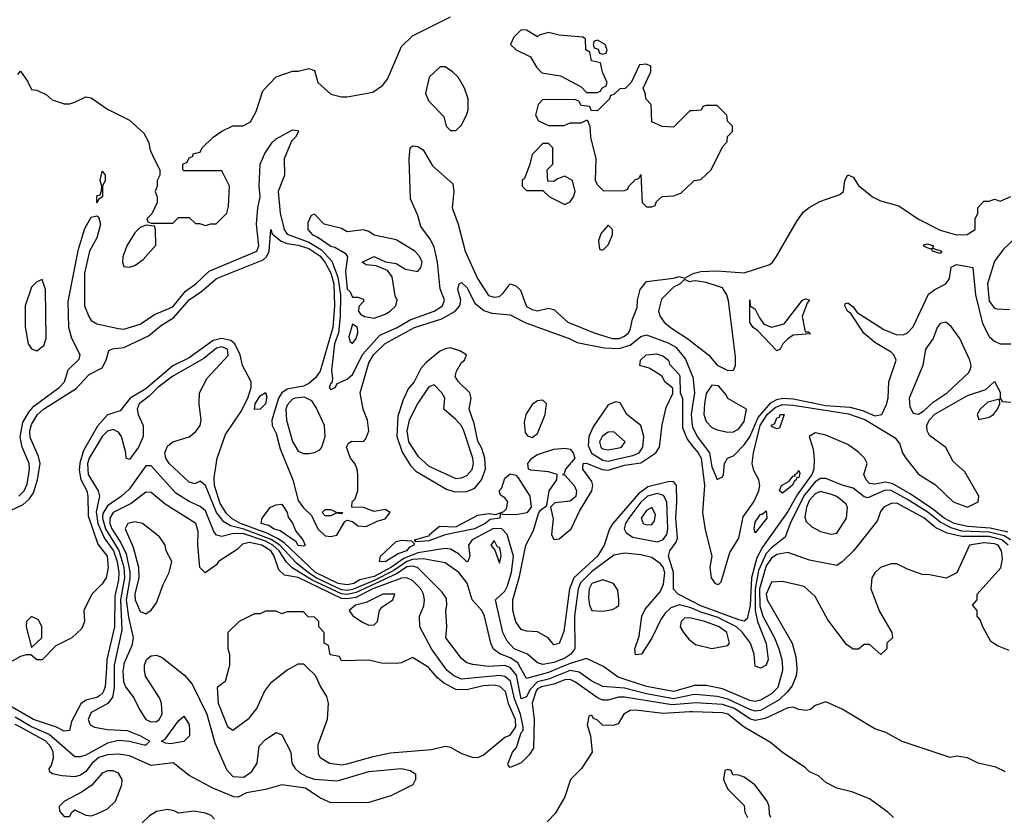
# Model space of a CAD drawing. Header units: inches. Extents: x 2380053 to 2584298, y 380219 to 546618.
# Tile 487 of 656: x 2487527 to 2491146, y 479451 to 482381. Entities that reach past the tile are written whole.
import ezdxf

# ---------------------------------------------------------------- set-up
doc = ezdxf.new("R2010")
doc.units = ezdxf.units.IN
doc.header["$MEASUREMENT"] = 0
for name, color, linetype in [('C4487', 7, 'Continuous'), ('C4488', 7, 'Continuous'), ('C4497', 7, 'Continuous'), ('C4498', 7, 'Continuous')]:
    doc.layers.add(name, color=color, linetype=linetype)

msp = doc.modelspace()

# ---------------------------------------------------------------- linework, layer by layer
at = {"layer": 'C4487', "color": 2}
for points, elevation in [([(2487845.4, 480000), (2487840.7, 479930), (2487832, 479908), (2487821.4, 479898.6), (2487810, 479891), (2487770, 479881), (2487752, 479868), (2487717.3, 479802.7), (2487710, 479769.2), (2487690, 479767.6), (2487662.3, 479782.3), (2487577, 479810), (2487490, 479859.8)], 26), ([(2487874, 480000), (2487873.6, 479926.4), (2487867.6, 479892.4), (2487851.2, 479868.8), (2487790, 479835.1), (2487778.7, 479810), (2487786, 479790), (2487801.5, 479781.5), (2487850, 479773.4), (2487922, 479770), (2487971, 479750), (2488004.7, 479730), (2487990, 479715.3), (2487984.7, 479715.3), (2487930, 479729.7), (2487890, 479732.7), (2487850, 479723.1), (2487770, 479679.2), (2487750, 479672.8), (2487730, 479673.3), (2487635.4, 479755.4), (2487570, 479783.6), (2487510, 479818.1)], 30), ([(2488097.7, 480000), (2488132.7, 479972.7), (2488160.2, 479940.2), (2488214.3, 479830), (2488244.5, 479724.5), (2488286.3, 479626.3), (2488310, 479600.5), (2488350, 479598), (2488380.5, 479619.5), (2488399.5, 479650), (2488407.5, 479712.5), (2488430, 479736), (2488470, 479762), (2488490, 479754), (2488522.8, 479690), (2488526.8, 479650), (2488538.8, 479630), (2488554.9, 479614.9), (2488580.5, 479600.5), (2488610.5, 479590.5), (2488694.8, 479585.2), (2488810, 479619.5), (2488930.4, 479630.4), (2488962, 479622), (2488982, 479610), (2488982, 479590), (2488972, 479570), (2488890.7, 479529.3), (2488810, 479505.2), (2488670, 479503.7), (2488630, 479522.7), (2488577.5, 479557.5), (2488490.6, 479569.4), (2488430, 479552.7), (2488359.8, 479540.2), (2488330, 479525.2), (2488314, 479526), (2488237.2, 479557.2), (2488150, 479604.5), (2488090.9, 479650.9), (2488010, 479640.9), (2487930, 479676.4), (2487890, 479682.7), (2487850, 479680.3), (2487817.6, 479670), (2487792.8, 479650), (2487770, 479618.7), (2487750, 479605.1), (2487730, 479599.7), (2487682.9, 479602.9), (2487646, 479610), (2487638, 479618), (2487635.3, 479630), (2487642, 479638), (2487651.3, 479668.7), (2487649.7, 479690), (2487641, 479710), (2487623.1, 479730), (2487530, 479782.3), (2487510, 479791.2)], 34), ([(2487907.8, 480000), (2487906.2, 479990), (2487908.1, 479950), (2487915.8, 479930), (2487946.7, 479890), (2487966.7, 479846.7), (2487990, 479810.5), (2488010, 479801.1), (2488030, 479803.1), (2488039.5, 479810), (2488051, 479830), (2488048.2, 479870), (2488040.5, 479890), (2487989.7, 479969.7), (2487985.1, 479990), (2487985.1, 480000)], 34), ([(2488295.3, 480000), (2488282, 479950), (2488252.7, 479927.3), (2488256.3, 479870), (2488290, 479784.7), (2488310, 479771.3), (2488370, 479814.8), (2488398, 479850), (2488427, 479913), (2488452.5, 479947.5), (2488510, 479992), (2488524.5, 480000)], 38), ([(2488584.5, 480000), (2488612.7, 479972.7), (2488632, 479930), (2488654.8, 479894.8), (2488661, 479870), (2488656.3, 479810), (2488622.8, 479717.2), (2488624.2, 479684.2), (2488630.6, 479670), (2488666, 479650), (2488710, 479644), (2488730, 479646.9), (2488825.5, 479674.5), (2488890, 479687.7), (2489040.4, 479699.6), (2489090, 479711.8), (2489110, 479708.8), (2489150, 479685.3), (2489190, 479672), (2489210, 479670.4), (2489230, 479678.4), (2489310, 479745.5), (2489330, 479752.4), (2489350, 479782.8), (2489348.7, 479810), (2489324.8, 479864.8), (2489312.8, 479912.8), (2489291.3, 479931.3), (2489270, 479936.5), (2489230, 479934.2), (2489170, 479919.2), (2489130, 479920.5), (2489084.9, 479944.9), (2489062.9, 479962.9), (2489030.7, 480000)], 38), ([(2490000, 479870.5), (2489923.3, 479863.3), (2489750, 479892.4), (2489727.8, 479892.2), (2489690, 479881), (2489670, 479881.5), (2489650, 479889.8), (2489570, 479947.4), (2489550, 479956.5), (2489530, 479956.2), (2489490, 479940.2), (2489444.9, 479930), (2489430, 479923.2), (2489424.6, 479915.4), (2489410.2, 479870), (2489417.4, 479810), (2489414.9, 479705.1), (2489399.8, 479680.2), (2489370, 479651.3), (2489330, 479633.2), (2489322, 479642), (2489321.6, 479650), (2489338.5, 479690), (2489352.5, 479707.5), (2489370, 479762.4), (2489376.9, 479770), (2489377.2, 479782.7), (2489366.9, 479830), (2489345.5, 479885.5), (2489331, 479951), (2489310, 479967.6), (2489290, 479971.6), (2489150, 479957.8), (2489122.4, 479970), (2489098.3, 479990), (2489091.1, 480000)], 34), ([(2490000, 479900.1), (2489930, 479886), (2489830, 479904.1), (2489750, 479924.7), (2489670, 479931.3), (2489630, 479951.2), (2489583.6, 479983.6), (2489550, 479989.8), (2489470, 479958.2), (2489430, 479948.2), (2489401.5, 479918.5), (2489390, 479893), (2489370, 479886.2), (2489352.7, 479972.7), (2489331, 480000)], 30), ([(2489511.2, 480000), (2489470, 479983), (2489390, 479960.5), (2489367.7, 480000)], 26), ([(2490000, 479932.7), (2489930, 479912.9), (2489830, 479930.8), (2489726, 479966), (2489678.4, 480000)], 26), ([(2490000, 479838.1), (2489990, 479838.4), (2489891.9, 479831.9), (2489790, 479844.2), (2489770, 479842.9), (2489746.8, 479830), (2489726, 479794), (2489708.4, 479788.4), (2489669, 479789), (2489650, 479808), (2489634.6, 479814.6), (2489630, 479826), (2489618, 479822), (2489612, 479790), (2489624.7, 479750), (2489631.3, 479690), (2489591.3, 479630), (2489551.3, 479590), (2489530, 479526), (2489495.3, 479464.7), (2489465.4, 479434.6)], 38), ([(2488243.2, 479443.2), (2488230, 479457.2), (2488210, 479466), (2488167.3, 479472.7), (2488110, 479466), (2488094.6, 479474.6), (2488070, 479479.3), (2488030, 479472), (2488004.4, 479455.6), (2487977.3, 479430)], 38)]:
    msp.add_lwpolyline(points, dxfattribs=dict(at, elevation=elevation))
for points, elevation in [([(2488080.9, 479720.9), (2488062.7, 479722.7), (2488048, 479730), (2488062, 479738), (2488110, 479804.7), (2488130, 479822), (2488150, 479792), (2488150.8, 479770), (2488150.8, 479750), (2488130, 479729.3)], 30), ([(2487870, 479620.9), (2487850, 479620.9), (2487830, 479612.7), (2487791.6, 479568.5), (2487756, 479544), (2487691.3, 479510), (2487672, 479490), (2487672.7, 479472.7), (2487690, 479454), (2487710, 479454), (2487718, 479470), (2487730, 479478), (2487770, 479458), (2487790, 479456), (2487810, 479462.8), (2487850, 479482), (2487879.5, 479510), (2487902, 479570), (2487903.7, 479590), (2487890, 479612.3)], 38)]:
    msp.add_lwpolyline(points, close=True, dxfattribs=dict(at, elevation=elevation))
at = {"layer": 'C4488', "color": 2}
for points, elevation in [([(2487520.4, 482179.6), (2487530, 482192), (2487555.5, 482155.5), (2487570, 482124.7), (2487590, 482122), (2487625.4, 482105.4), (2487646.4, 482086.4), (2487690, 482071.3), (2487710, 482071.3), (2487730, 482078), (2487770, 482098), (2487790, 482094), (2487850, 482052), (2487930, 482012), (2487983.6, 481963.6), (2488002, 481930), (2488005.4, 481905.4), (2488016.9, 481876.9), (2488042, 481830), (2488042, 481810), (2488032, 481790), (2488032, 481770), (2488024.7, 481750), (2488032, 481730), (2488032, 481710), (2488012.7, 481667.3), (2487994, 481650), (2487998, 481638), (2488010, 481634), (2488090, 481634), (2488110, 481654), (2488150, 481654), (2488172.7, 481632.7), (2488187.3, 481632.7), (2488210, 481624.7), (2488228.9, 481631.1), (2488248.4, 481631.6), (2488288, 481670), (2488294.6, 481694.6), (2488298, 481770), (2488270, 481826), (2488130, 481826), (2488126, 481830), (2488126, 481850), (2488142, 481858), (2488150, 481874), (2488162, 481878), (2488166, 481890), (2488190, 481894), (2488198, 481910), (2488238, 481950), (2488270, 481971.3), (2488310, 481991.3), (2488348.4, 481991.6), (2488374.6, 482005.4), (2488396.4, 482043.6), (2488420.2, 482119.8), (2488469.1, 482170.9), (2488530, 482191.3), (2488550, 482191.3), (2488590, 482202), (2488610, 482194), (2488622, 482150), (2488670, 482107.7), (2488710, 482097.3), (2488730, 482097.3), (2488824.7, 482115.3), (2488860.4, 482139.6), (2488878, 482162), (2488930, 482282), (2488970, 482322), (2489110, 482392)], 30), ([(2490000, 482046.6), (2489990, 482046), (2489930, 481986), (2489888.4, 481988.4), (2489850, 482006), (2489848, 482070), (2489828, 482090), (2489827.3, 482107.3), (2489818, 482130), (2489846, 482190), (2489846, 482210), (2489830, 482218), (2489804.7, 482215.3), (2489774, 482150), (2489751.6, 482128.4), (2489732.7, 482127.3), (2489710, 482106), (2489698, 482102), (2489694, 482090), (2489650, 482046), (2489627.3, 482047.3), (2489622, 482062), (2489590, 482066), (2489582, 482082), (2489570, 482086), (2489450, 482088), (2489432, 482070), (2489422, 482030), (2489434, 482010), (2489470, 481992), (2489527.3, 481992.7), (2489550, 482002), (2489590, 482002), (2489612.7, 482012.7), (2489622, 481990), (2489624.7, 481950), (2489644.7, 481870), (2489642, 481790), (2489650, 481774), (2489672.7, 481752.7), (2489750, 481754), (2489762, 481758), (2489766, 481770), (2489790, 481794), (2489802, 481798), (2489810, 481812), (2489814, 481710), (2489830, 481694), (2489850, 481694), (2489862, 481698), (2489867.3, 481712.7), (2489888.4, 481731.6), (2489930, 481734), (2489956.4, 481743.6), (2490000, 481784.4)], 30), ([(2487524.2, 480630), (2487543.5, 480650), (2487554.2, 480674.2), (2487562.8, 480730), (2487561.4, 480750), (2487536.4, 480810), (2487528.6, 480848.6), (2487538.3, 480901.7), (2487560.6, 480939.4), (2487579.3, 480960.7), (2487671.6, 481030), (2487691.6, 481050), (2487705.4, 481094.6), (2487745.6, 481134.4), (2487749.2, 481150), (2487718, 481210), (2487706.9, 481250), (2487705.3, 481345.3), (2487742.5, 481537.5), (2487766, 481614), (2487790, 481656), (2487810, 481661), (2487816.3, 481656.3), (2487824, 481630), (2487810, 481579), (2487782.8, 481530), (2487764.9, 481450), (2487764.9, 481330), (2487781.3, 481290), (2487790, 481276.3), (2487810, 481263.1), (2487890, 481246), (2487910, 481244.4), (2487970, 481262.4), (2488022.4, 481297.6), (2488090, 481326), (2488136, 481384), (2488174, 481410), (2488222.8, 481457.2), (2488398.4, 481530), (2488405.6, 481550), (2488397.6, 481630), (2488402.4, 481690), (2488411.1, 481730), (2488407.2, 481770), (2488411.1, 481850), (2488427.8, 481890), (2488454.5, 481930), (2488470, 481943.8), (2488530, 481976), (2488550, 481974), (2488551, 481970), (2488541, 481950), (2488525.2, 481934.8), (2488499.3, 481870), (2488499.5, 481810), (2488476.5, 481750), (2488483.9, 481670), (2488498.6, 481610), (2488510, 481593.4), (2488590, 481563.4), (2488636.1, 481536.1), (2488674.2, 481494.2), (2488695.5, 481435.5), (2488706.4, 481370), (2488705.1, 481290), (2488697.9, 481230), (2488684.1, 481190), (2488672.8, 481092.8), (2488676.9, 481063.1), (2488674, 481046), (2488670, 481046), (2488664.7, 481030), (2488670, 481022), (2488686, 481030), (2488695.3, 481044.7), (2488730, 481060.7), (2488750, 481077.3), (2488788, 481152), (2488850, 481221.5), (2488914.7, 481250), (2488961.9, 481278.1), (2489049.5, 481310), (2489080.5, 481330), (2489087.8, 481350), (2489072.1, 481392.1), (2489062.8, 481490), (2489050, 481546), (2489035, 481575), (2489001.1, 481621.1), (2488990, 481662), (2488963.3, 481723.3), (2488958, 481870), (2488962, 481910), (2488970, 481918), (2488990, 481914.8), (2489010, 481903), (2489044, 481844), (2489118.4, 481778.4), (2489122, 481750), (2489116.5, 481690), (2489137.8, 481630), (2489164, 481530), (2489208.9, 481430), (2489250, 481368), (2489270, 481362), (2489290, 481364), (2489304.1, 481375.9), (2489330, 481410.7), (2489350, 481402.8), (2489367.9, 481387.9), (2489390, 481326.8), (2489410, 481316), (2489430, 481311.3), (2489470, 481321), (2489490, 481316), (2489541, 481270), (2489638, 481230), (2489704.7, 481210), (2489730, 481209.2), (2489750, 481218.4), (2489764.5, 481230), (2489770, 481241), (2489778.7, 481281.3), (2489795.9, 481324.1), (2489797, 481350), (2489807.6, 481390), (2489830, 481418.8), (2489930, 481431), (2489950, 481438), (2489970, 481432), (2490000, 481447)], 26), ([(2487470, 480566.7), (2487539.7, 480600.3), (2487561.1, 480619), (2487577.6, 480642.4), (2487591.9, 480690), (2487601.5, 480750), (2487595.7, 480775.7), (2487565.9, 480845.9), (2487563.7, 480870), (2487570, 480894), (2487592.1, 480930), (2487614, 480950), (2487733.8, 481026.2), (2487782.6, 481077.4), (2487830, 481102), (2487844.2, 481130), (2487853.8, 481166.2), (2487867.7, 481172.3), (2487910, 481176.5), (2488000.1, 481219.9), (2488043.7, 481256.3), (2488093.5, 481286.5), (2488150, 481352.4), (2488196.3, 481383.7), (2488249.7, 481430), (2488421.3, 481498.7), (2488434.2, 481510), (2488443.1, 481530), (2488450, 481610.8), (2488454.6, 481594.6), (2488487.5, 481567.5), (2488510, 481558.2), (2488550, 481552.6), (2488590, 481539.8), (2488630, 481513.6), (2488650, 481488.9), (2488670, 481450.2), (2488680.9, 481410), (2488684.3, 481330), (2488677.6, 481250), (2488630.7, 481089.3), (2488614.2, 481065.8), (2488590, 481045), (2488570, 481035.2), (2488510, 481023.8), (2488490.1, 481009.9), (2488477.5, 480990), (2488453.4, 480910), (2488454.9, 480890), (2488470, 480861), (2488484.5, 480804.5), (2488530.6, 480690), (2488550, 480614.8), (2488570, 480587.7), (2488599.8, 480559.8), (2488622.8, 480510), (2488650, 480484.9), (2488670, 480482.8), (2488692.5, 480487.5), (2488722, 480538), (2488730, 480542), (2488750, 480538), (2488770, 480521), (2488800.4, 480519.6), (2488841.2, 480538.8), (2488870, 480546.8), (2488888, 480570), (2488870, 480582), (2488830, 480574), (2488790, 480588.7), (2488748, 480590), (2488749, 480610), (2488759.3, 480620.7), (2488769.2, 480650), (2488769.2, 480710.8), (2488766.6, 480730), (2488758, 480750), (2488742, 480770), (2488727.6, 480810), (2488735.1, 480824.9), (2488747.5, 480832.5), (2488790, 480831), (2488798.9, 480841.1), (2488809.6, 480870), (2488805.4, 480910), (2488788.6, 480950), (2488778.5, 481010), (2488810, 481120.7), (2488827.4, 481150), (2488870, 481191.3), (2488978.4, 481250), (2489078, 481282), (2489127.6, 481310), (2489144.2, 481330), (2489147.8, 481350), (2489137.2, 481390), (2489142, 481410), (2489150, 481416), (2489170, 481397.3), (2489199.6, 481339.6), (2489233, 481313), (2489262.6, 481302.6), (2489330, 481296.5), (2489387.5, 481267.5), (2489546, 481210), (2489575.4, 481195.4), (2489675.4, 481175.4), (2489730, 481173.2), (2489770, 481185.2), (2489810, 481216.5), (2489830, 481223.1), (2489910, 481193.4), (2489938, 481178), (2489974.1, 481134.1), (2490000, 481070.4)], 22), ([(2490000, 481420), (2489990, 481418), (2489970, 481426), (2489954, 481410), (2489930, 481398), (2489886, 481354), (2489874.8, 481310), (2489880.7, 481290), (2489894.8, 481270), (2489918.8, 481250), (2489985.8, 481205.8), (2490000, 481194.9)], 26), ([(2490000, 480217.5), (2489990, 480222), (2489950, 480230.7), (2489920, 480220), (2489899.4, 480200.6), (2489883, 480177), (2489850, 480109), (2489812, 480050), (2489790, 480048), (2489788, 480070), (2489803.7, 480116.3), (2489813.6, 480190), (2489825.2, 480214.8), (2489880.7, 480279.3), (2489892.5, 480307.5), (2489897.7, 480350), (2489891.4, 480370), (2489881.9, 480381.9), (2489850, 480405.1), (2489810, 480415.1), (2489750, 480420.5), (2489710, 480413.3), (2489627.8, 480352.2), (2489588.1, 480311.9), (2489579.8, 480290), (2489566.2, 480190), (2489566.7, 480070), (2489552.9, 480050), (2489530, 480035.9), (2489490, 480019.4), (2489450, 480012.6), (2489430, 480018.4), (2489392.7, 480050), (2489344.2, 480070), (2489317.8, 480097.8), (2489302.2, 480130), (2489275.1, 480250), (2489310, 480281.3), (2489319.1, 480300.9), (2489334.9, 480350), (2489341.7, 480410), (2489318.5, 480490), (2489298.4, 480510), (2489268.6, 480511.4), (2489190.3, 480470), (2489176, 480450), (2489180.7, 480410), (2489174, 480390), (2489170.6, 480389.4), (2489139.1, 480419.1), (2489110, 480436), (2489090, 480438.8), (2488990, 480422.9), (2488938, 480402), (2488893, 480370), (2488830, 480335.5), (2488776.5, 480323.5), (2488754.3, 480310), (2488730, 480304.4), (2488696.9, 480310), (2488613.6, 480350), (2488498.7, 480458.7), (2488474.8, 480474.8), (2488434.6, 480494.6), (2488338.3, 480530), (2488307.7, 480547.7), (2488287.1, 480567.1), (2488263, 480603), (2488242.7, 480670), (2488241.1, 480699), (2488252.4, 480770), (2488282.8, 480857.2), (2488339.4, 480940.6), (2488365.2, 480990), (2488377.8, 481030), (2488377.7, 481050), (2488346, 481110), (2488337.4, 481150), (2488318, 481190), (2488302.7, 481202.7), (2488270, 481209.2), (2488238.1, 481201.9), (2488150, 481138.4), (2488090, 481108.9), (2487990, 481025), (2487933.4, 480990), (2487895.6, 480944.4), (2487850, 480929.6), (2487812.9, 480887.1), (2487761.8, 480798.2), (2487747.7, 480752.3), (2487745.7, 480725.7), (2487752, 480692), (2487773, 480650), (2487777.2, 480630), (2487778, 480558), (2487814.2, 480454.2), (2487847.7, 480410), (2487851.8, 480368.2), (2487844.7, 480330), (2487830, 480308), (2487792, 480270), (2487762, 480210), (2487764.7, 480170), (2487755.3, 480144.7), (2487718, 480110), (2487659.8, 480080.2), (2487610, 480029), (2487590, 480028.7), (2487567.3, 480047.3), (2487550, 480048), (2487530, 480042), (2487490, 480019)], 22), ([(2489367.7, 480000), (2489357.7, 480017.7), (2489330, 480037.1), (2489291.8, 480051.8), (2489268.6, 480068.6), (2489258, 480090), (2489234.7, 480190), (2489225.6, 480210), (2489189.8, 480249.8), (2489171.2, 480311.2), (2489141.3, 480350), (2489090, 480385.6), (2489010, 480400.6), (2488970, 480397.5), (2488950, 480389.9), (2488902, 480358), (2488830, 480320.1), (2488750, 480287.6), (2488730, 480283.9), (2488710, 480286.6), (2488616.3, 480330), (2488588.6, 480348.6), (2488544.1, 480384.1), (2488482.6, 480450), (2488450.8, 480470.8), (2488350, 480509.5), (2488301.6, 480521.6), (2488276.7, 480536.7), (2488250.4, 480570.4), (2488210, 480669.5), (2488190, 480685.2), (2488170, 480676), (2488150, 480682), (2488076.2, 480750), (2488064.2, 480770), (2488060.5, 480790), (2488070, 480814), (2488090, 480830.6), (2488150, 480848), (2488173.4, 480866.6), (2488189.6, 480890), (2488194, 480910), (2488186.3, 480970), (2488188.2, 481010), (2488216.4, 481063.6), (2488293, 481147), (2488290.8, 481170), (2488270, 481178.9), (2488250, 481174.8), (2488203.8, 481136.2), (2488090, 481070.8), (2488034.9, 481030), (2488002.6, 480997.4), (2487966.3, 480970), (2487958.3, 480950), (2487961.7, 480930), (2487980.3, 480890), (2487981.1, 480850), (2487963.8, 480810), (2487930, 480765.2), (2487918, 480770), (2487917.2, 480790), (2487900.5, 480850), (2487890, 480865.1), (2487870, 480875.4), (2487850, 480869.7), (2487830, 480849.7), (2487782.3, 480770), (2487775.6, 480750), (2487778, 480710), (2487815.8, 480650), (2487820.3, 480630), (2487807.5, 480572.5), (2487814.2, 480530), (2487837.5, 480477.5), (2487871.1, 480430), (2487885.6, 480390), (2487891.7, 480350), (2487890, 480322.7), (2487876.4, 480263.6), (2487875.7, 480150), (2487847.5, 480030), (2487845.4, 480000)], 26), ([(2490000, 480243.2), (2489947, 480270), (2489930, 480289.4), (2489929.8, 480350), (2489911.1, 480410), (2489915.8, 480430), (2489939.1, 480460.9), (2489944.2, 480475.8), (2489938.2, 480550), (2489942.5, 480610), (2489940.5, 480670), (2489930, 480684.5), (2489910, 480683), (2489835.1, 480664.9), (2489801.2, 480638.8), (2489706.5, 480530), (2489694.7, 480510), (2489675.3, 480450), (2489650.2, 480410), (2489563.2, 480330), (2489548, 480290), (2489526.9, 480133.1), (2489510, 480089.2), (2489490, 480084), (2489469.2, 480110), (2489430, 480132.3), (2489390, 480134), (2489370, 480141.2), (2489350, 480169), (2489339.7, 480210), (2489339.7, 480250), (2489364.2, 480335.8), (2489387.3, 480450), (2489415.2, 480504.8), (2489433.4, 480566.6), (2489441.2, 480578.8), (2489464, 480596), (2489472.3, 480650), (2489501.2, 480690), (2489502, 480710), (2489470, 480720.5), (2489405.9, 480725.9), (2489397.2, 480730), (2489394, 480750), (2489409.6, 480770), (2489430, 480783.7), (2489490, 480803), (2489530, 480807.3), (2489550, 480802.8), (2489560.7, 480790), (2489566.8, 480770), (2489532.7, 480730), (2489527.3, 480712.7), (2489522, 480710), (2489530, 480707.3), (2489564.2, 480670), (2489573.4, 480650), (2489570.4, 480629.6), (2489550, 480611.6), (2489494, 480606), (2489478, 480590), (2489487, 480547), (2489481.7, 480490), (2489490, 480470.7), (2489510, 480474), (2489553.5, 480510), (2489584.5, 480575.5), (2489629.7, 480650), (2489633.7, 480670), (2489630, 480684), (2489597, 480730), (2489598, 480750), (2489610, 480752), (2489667.9, 480727.9), (2489690, 480725.5), (2489750, 480743.8), (2489810, 480752.9), (2489864.7, 480790), (2489878, 480810), (2489887.7, 480892.3), (2489903.3, 480956.7), (2489927.3, 481007.3), (2489927.3, 481027.3), (2489898, 481050), (2489888.9, 481068.9), (2489878, 481078), (2489840.2, 481100.2), (2489806, 481110), (2489808, 481130), (2489828.7, 481150), (2489867, 481153), (2489890, 481146), (2489910.8, 481130), (2489915.3, 481115.3), (2489950, 481078), (2489952.7, 481070), (2489954.8, 481010), (2489962.8, 480990), (2489962.5, 480882.5), (2489979.6, 480839.6), (2490000, 480814.7)], 18), ([(2490000, 480963.6), (2489995, 480930), (2489997.8, 480890), (2490000, 480885.4)], 22), ([(2489331, 480000), (2489330, 480001.2), (2489310, 480008.9), (2489250, 480004.5), (2489191.8, 480011.8), (2489170, 480018), (2489150, 480034), (2489093.2, 480110), (2489097.2, 480150), (2489092.7, 480210), (2489097.2, 480230), (2489095.1, 480255.1), (2489078.6, 480278.6), (2488988.9, 480368.9), (2488970, 480373.9), (2488950, 480370.4), (2488914, 480346), (2488763, 480276.9), (2488730, 480268.7), (2488710, 480271.8), (2488602.3, 480322.3), (2488527.7, 480367.7), (2488507.6, 480387.6), (2488480.5, 480430), (2488457.2, 480450), (2488430, 480464.8), (2488346.7, 480493.3), (2488307.5, 480492.5), (2488270, 480482.4), (2488250, 480487), (2488240.3, 480500.3), (2488210, 480576.9), (2488190, 480593), (2488150, 480611.1), (2488101, 480641), (2488010, 480742), (2487990, 480742), (2487930, 480656.9), (2487901.3, 480630), (2487850, 480594.8), (2487832.6, 480567.4), (2487830.7, 480550), (2487842.1, 480510), (2487891.1, 480431.1), (2487910.1, 480370.1), (2487912.1, 480330), (2487897.2, 480250), (2487902, 480138), (2487874, 480010), (2487874, 480000)], 30), ([(2489091.1, 480000), (2489040.5, 480070), (2488997.6, 480150), (2488996.2, 480190), (2489012.3, 480227.7), (2489014.7, 480250), (2489011.3, 480270), (2489000.5, 480290), (2488970, 480320.5), (2488950, 480330.9), (2488930, 480328.7), (2488824.2, 480290), (2488761.6, 480258.4), (2488730, 480252.7), (2488710, 480255), (2488550, 480331.7), (2488500, 480340), (2488479.8, 480359.8), (2488462.2, 480410), (2488449.7, 480430), (2488416.3, 480450), (2488370, 480460.3), (2488345.4, 480454.6), (2488325.7, 480434.3), (2488258, 480390), (2488250, 480378), (2488208.7, 480348.7), (2488189, 480369), (2488181.3, 480450), (2488182.4, 480502.4), (2488174, 480530), (2488060.9, 480600.9), (2488010, 480644.5), (2487990, 480645.1), (2487936.2, 480603.8), (2487870.3, 480570), (2487857.5, 480550), (2487858.3, 480530), (2487865.6, 480510), (2487899, 480459), (2487918.1, 480418.1), (2487932, 480352), (2487931.8, 480328.2), (2487917.8, 480250), (2487926.3, 480186.3), (2487944.2, 480110), (2487938.7, 480081.3), (2487910, 480014), (2487907.8, 480000)], 34), ([(2489030.7, 480000), (2489030, 480000.9), (2488970, 480038), (2488930, 480018), (2488910, 480015.3), (2488856.4, 480016.4), (2488810, 480028), (2488710, 480026), (2488702, 480042), (2488667.3, 480047.3), (2488662, 480082), (2488646, 480090), (2488646, 480130), (2488626, 480150), (2488626, 480170), (2488610, 480186), (2488587.3, 480187.3), (2488570, 480206), (2488510, 480206), (2488490, 480198), (2488470, 480208), (2488430, 480208), (2488410, 480198), (2488390, 480198), (2488334, 480170), (2488292, 480130), (2488291.3, 480070), (2488298, 480050), (2488298, 480010), (2488295.3, 480000)], 38), ([(2490000, 480181.1), (2489990, 480183.6), (2489970, 480182.7), (2489957.3, 480170), (2489954.8, 480150), (2489966.8, 480130), (2489985.7, 480105.7), (2490000, 480094.1)], 26), ([(2487985.1, 480000), (2487985.1, 480010), (2487993.2, 480030), (2488010, 480044), (2488030, 480046.8), (2488050, 480037.3), (2488097.7, 480000)], 34), ([(2489678.4, 480000), (2489670, 480006), (2489610, 480033.6), (2489550, 480016.1), (2489511.2, 480000)], 26), ([(2488524.5, 480000), (2488550, 480014), (2488570, 480014), (2488584.5, 480000)], 38)]:
    msp.add_lwpolyline(points, dxfattribs=dict(at, elevation=elevation))
for points, elevation in [([(2489370, 482344), (2489343, 482317), (2489331, 482290), (2489351, 482270), (2489404, 482244), (2489426.4, 482206.4), (2489446.4, 482186.4), (2489514.4, 482174.4), (2489590, 482134), (2489610, 482114), (2489650, 482114), (2489662, 482118), (2489666, 482130), (2489682, 482138), (2489686, 482150), (2489668.4, 482188.4), (2489662, 482222), (2489628, 482230), (2489622, 482262), (2489608, 482270), (2489606, 482310), (2489596.4, 482316.4), (2489510, 482324), (2489470, 482334), (2489436, 482324), (2489430, 482318), (2489390, 482342)], 30), ([(2489650, 482306), (2489638, 482302), (2489634, 482290), (2489638, 482278), (2489652.7, 482272.7), (2489658, 482258), (2489670, 482254), (2489682, 482258), (2489686, 482270), (2489678, 482290)], 30), ([(2489090, 482208), (2489072.7, 482207.3), (2489032, 482170), (2489018, 482110), (2489030, 482082), (2489085.4, 482025.4), (2489094, 481990), (2489110, 481974), (2489130, 481974), (2489150, 481994), (2489170, 482034), (2489175.3, 482050), (2489175.3, 482090), (2489162, 482130), (2489138, 482170), (2489118, 482190)], 30), ([(2489470, 481926), (2489450, 481926), (2489410, 481886), (2489402, 481850), (2489382, 481798), (2489374, 481790), (2489374, 481770), (2489390, 481754), (2489450, 481754), (2489474, 481730), (2489530, 481702), (2489550, 481712), (2489562, 481730), (2489568, 481750), (2489558, 481790), (2489530, 481806), (2489503.6, 481796.4), (2489490, 481786), (2489467.3, 481787.3), (2489466, 481830), (2489486, 481850), (2489486, 481910)], 30), ([(2487810, 481708), (2487810, 481734), (2487822, 481738), (2487828, 481752), (2487828.7, 481770), (2487822.7, 481790), (2487830, 481824.7), (2487841, 481810), (2487841, 481790), (2487831, 481770), (2487830.8, 481730), (2487818, 481722)], 26), ([(2488610, 481666), (2488598, 481662), (2488585.4, 481634.6), (2488586, 481610), (2488603, 481590), (2488622.3, 481582.3), (2488670, 481548.8), (2488685.3, 481545.3), (2488723.5, 481523.5), (2488732, 481510), (2488724.4, 481455.6), (2488730, 481391.3), (2488741.1, 481381.1), (2488750, 481362), (2488770, 481362), (2488790, 481354), (2488790, 481346), (2488772.7, 481327.3), (2488772, 481310), (2488779.6, 481299.6), (2488794, 481290), (2488830, 481284.9), (2488870, 481298.8), (2488888.7, 481310), (2488908.7, 481330), (2488914, 481350), (2488906.3, 481366.3), (2488896, 481436), (2488879, 481459), (2488836.4, 481476.4), (2488800.4, 481480.4), (2488786, 481490), (2488830, 481511.3), (2488871.3, 481491.3), (2488910, 481484.7), (2488944.9, 481464.9), (2488990, 481456), (2489001.2, 481470), (2489006, 481490), (2488998, 481510), (2488979, 481530), (2488910, 481572.3), (2488830, 481589), (2488810, 481602.7), (2488790, 481609.5), (2488730, 481601.2), (2488710, 481614), (2488646, 481630)], 30), ([(2487990, 481626), (2487970, 481618), (2487950, 481598), (2487921, 481550), (2487906, 481510), (2487904.7, 481490), (2487910, 481474), (2487930, 481472), (2487950, 481478), (2487980.4, 481499.6), (2488027.3, 481552.7), (2488026, 481610), (2488022, 481622)], 30), ([(2489690, 481626), (2489663.6, 481596.4), (2489654, 481570), (2489658, 481538), (2489670, 481534), (2489690, 481554), (2489706, 481590), (2489706, 481610)], 30), ([(2487610, 481426), (2487590, 481418), (2487570, 481398), (2487546.8, 481330), (2487547.1, 481252.9), (2487558, 481190), (2487570, 481172), (2487590, 481164.7), (2487615.5, 481184.5), (2487624, 481210), (2487622, 481390)], 30), ([(2488750, 481262), (2488736, 481216), (2488739.6, 481199.6), (2488750, 481191.3), (2488764, 481210), (2488769, 481230), (2488768, 481250)], 30), ([(2489110, 481175.1), (2489090, 481172.3), (2489070, 481162), (2489019.2, 481120.8), (2489000.6, 481099.4), (2488976.4, 481050), (2488955.1, 481024.9), (2488935.6, 480984.4), (2488916.2, 480923.8), (2488913.4, 480850), (2488932.6, 480792.6), (2488963.4, 480743.4), (2488982.9, 480722.9), (2489095.8, 480655.8), (2489126.4, 480646.4), (2489170, 480647.4), (2489199.8, 480660.2), (2489224, 480690), (2489238.3, 480730), (2489236, 480770), (2489225.5, 480805.5), (2489210, 480832.7), (2489197.2, 480897.2), (2489178.7, 480950), (2489186, 480990), (2489181.2, 481010), (2489139.3, 481050), (2489127.3, 481070), (2489132, 481090), (2489150, 481121), (2489162, 481130), (2489168.7, 481150), (2489144.1, 481164.1)], 22), ([(2489050, 481039.3), (2489030, 481032.3), (2488990, 480972), (2488957.8, 480910), (2488949.3, 480870), (2488955.5, 480830), (2488990, 480778), (2489030, 480741.1), (2489130, 480695.8), (2489150, 480697.6), (2489170, 480706.7), (2489190, 480728), (2489194.2, 480750), (2489192.1, 480770), (2489159.1, 480870), (2489150, 480889.4), (2489130, 480912), (2489085.2, 480950), (2489089.2, 480990), (2489078, 481010)], 26), ([(2488390, 480948.7), (2488392.7, 480970), (2488410, 480999.1), (2488430, 481010.8), (2488434.9, 480994.9), (2488430.3, 480970), (2488410, 480949.6)], 18), ([(2488573.9, 480993.9), (2488538, 480990), (2488530, 480987), (2488510, 480965.2), (2488505.3, 480950), (2488507.4, 480910), (2488530, 480831.3), (2488550, 480796), (2488570, 480787.3), (2488590, 480786.8), (2488610, 480791), (2488630, 480801), (2488637.2, 480810), (2488649.3, 480850), (2488647, 480890), (2488616.6, 480956.6), (2488600.9, 480980.9)], 26), ([(2489450, 480983.6), (2489430, 480981.1), (2489410, 480967.8), (2489386.5, 480930), (2489381.2, 480901.2), (2489384.6, 480864.6), (2489392.7, 480852.7), (2489410, 480845.5), (2489430, 480860.7), (2489457.6, 480930), (2489462.4, 480970)], 22), ([(2489716.5, 480976.5), (2489690, 480966), (2489634.7, 480885.3), (2489618.6, 480850), (2489616.1, 480816.1), (2489628.9, 480788.9), (2489670, 480763), (2489690, 480759.4), (2489730, 480768.8), (2489780.6, 480779.4), (2489803, 480790), (2489816.9, 480810), (2489820.5, 480850), (2489809.3, 480890), (2489758.4, 480930), (2489733.6, 480973.6)], 22), ([(2489710, 480866.6), (2489690, 480865.1), (2489667, 480850), (2489657.6, 480830), (2489663.1, 480810), (2489670, 480804.2), (2489690, 480800.3), (2489730, 480807.6), (2489739, 480810), (2489751.8, 480830)], 26), ([(2489350, 480562), (2489303.1, 480563.1), (2489292.7, 480567.3), (2489291, 480550), (2489255.8, 480544.2), (2489238, 480530), (2489198.8, 480510), (2489090, 480488), (2489030, 480466.3), (2488983.1, 480463.1), (2488978, 480470), (2489034, 480486), (2489033.2, 480490), (2489070, 480520.7), (2489130, 480518), (2489210, 480560.7), (2489250, 480566.8), (2489276.4, 480563.6), (2489305.6, 480574.4), (2489315.5, 480584.5), (2489321.2, 480610), (2489310, 480624), (2489294, 480634), (2489289.5, 480650), (2489298.3, 480661.7), (2489310, 480696.3), (2489330, 480712.4), (2489350, 480707.7), (2489358.3, 480698.3), (2489402, 480630), (2489406.4, 480590), (2489390.3, 480569.7)], 18), ([(2489870, 480640.7), (2489833.7, 480630), (2489810, 480608.7), (2489765.4, 480550), (2489753.8, 480530), (2489748.8, 480510), (2489755.8, 480495.8), (2489779.9, 480479.9), (2489870, 480463.1), (2489890, 480470.3), (2489899.4, 480480.6), (2489905.7, 480490), (2489908.7, 480510), (2489905.8, 480610), (2489893.3, 480633.3)], 22), ([(2488570, 480446.6), (2488550, 480449.8), (2488543, 480463), (2488483.5, 480503.5), (2488459.3, 480510), (2488443, 480523), (2488414, 480530), (2488418, 480550), (2488448.7, 480590), (2488470, 480598.8), (2488490, 480601), (2488510, 480571), (2488513.2, 480553.2), (2488530, 480531.3), (2488542, 480502), (2488566.8, 480470), (2488576, 480450)], 18), ([(2488710, 480566), (2488690, 480568), (2488670, 480558), (2488650, 480558), (2488638, 480570), (2488650, 480582), (2488670, 480582), (2488690, 480571.3), (2488714, 480570)], 22), ([(2489850, 480589.2), (2489830, 480578.4), (2489810.6, 480550), (2489818.8, 480530), (2489830, 480524.9), (2489850, 480526), (2489859.7, 480540.3), (2489863.7, 480563.7)], 26), ([(2487950, 480536), (2487924.7, 480530), (2487914.8, 480510), (2487943.4, 480443.4), (2487964, 480370), (2487964.4, 480330), (2487950.4, 480270), (2487950.6, 480250), (2487970, 480206.8), (2487990, 480198), (2488010, 480211.3), (2488030, 480238), (2488054.3, 480305.7), (2488075.6, 480350), (2488086, 480390), (2488065.2, 480430), (2488061.2, 480450), (2488041.2, 480481.2), (2487978, 480530)], 38), ([(2488870, 480388.7), (2488848.7, 480390), (2488853.2, 480410), (2488910, 480464.4), (2488930, 480468.5), (2488966.8, 480466.8), (2488976.9, 480456.9), (2488974.8, 480450), (2488957.8, 480442.2), (2488948.4, 480430), (2488920.6, 480419.4)], 18), ([(2489270, 480468), (2489258, 480450), (2489272.7, 480432.7), (2489290, 480384.7), (2489296, 480410), (2489293.6, 480430), (2489290, 480442), (2489283.1, 480443.1)], 26), ([(2489670, 480323.7), (2489630, 480309.3), (2489620.3, 480290), (2489617.1, 480257.1), (2489620.5, 480230), (2489630, 480211), (2489670, 480208), (2489705.6, 480214.4), (2489718.6, 480221.4), (2489728.7, 480230), (2489729, 480250), (2489724.7, 480284.7), (2489709.2, 480309.2)], 26), ([(2488906, 480270), (2488862, 480270), (2488799.9, 480240.1), (2488761, 480230), (2488738, 480210), (2488750.9, 480190.9), (2488787.3, 480167.3), (2488810, 480156), (2488830, 480158), (2488842, 480170), (2488849, 480210), (2488857.2, 480222.8), (2488898, 480250)], 38), ([(2487570, 480188.7), (2487551.3, 480170), (2487551, 480150), (2487570, 480074), (2487608, 480110), (2487608.7, 480150), (2487596.5, 480176.5)], 22)]:
    msp.add_lwpolyline(points, close=True, dxfattribs=dict(at, elevation=elevation))
at = {"layer": 'C4497', "color": 2}
for points, elevation in [([(2490382.5, 480000), (2490383.1, 479990), (2490380.4, 479970), (2490365.8, 479934.2), (2490347.8, 479910), (2490317.7, 479882.3), (2490250, 479843.2), (2490230, 479840.7), (2490210, 479846.6), (2490130, 479884.4), (2490090, 479895), (2490010, 479902.2), (2490000, 479900.1)], 30), ([(2490329.7, 480000), (2490330.2, 479990), (2490312.8, 479927.2), (2490290, 479904.2), (2490250, 479880.9), (2490230, 479876.4), (2490210, 479879.3), (2490110, 479922.2), (2490050, 479935.3), (2490005.7, 479934.3), (2490000, 479932.7)], 26), ([(2490252, 480000), (2490250, 479999), (2490247.1, 480000)], 22), ([(2491150, 479618), (2491114.6, 479634.6), (2491050, 479649.2), (2491010, 479669), (2490970, 479675.3), (2490946, 479670), (2490770, 479728.7), (2490710, 479762), (2490670, 479775.3), (2490550, 479848), (2490490, 479875.3), (2490450, 479861.2), (2490432.7, 479847.3), (2490417.1, 479842.9), (2490390, 479846.6), (2490370, 479855.6), (2490350, 479853), (2490266.5, 479813.5), (2490230, 479806), (2490210, 479812.5), (2490153.5, 479850), (2490110, 479865), (2490010, 479871.4), (2490000, 479870.5)], 34), ([(2490738, 479450), (2490718, 479470), (2490650, 479518), (2490584.7, 479544.7), (2490530, 479558), (2490490, 479578), (2490463.1, 479603.1), (2490430, 479618), (2490413.6, 479633.6), (2490330, 479688.7), (2490285.6, 479725.6), (2490190, 479782.3), (2490130, 479829.8), (2490110, 479834.8), (2490000, 479838.1)], 38), ([(2490288, 479450), (2490282, 479462), (2490280.9, 479490), (2490274.5, 479510), (2490228.7, 479570), (2490190, 479598), (2490170, 479606), (2490147.3, 479607.3), (2490142, 479622), (2490130, 479626), (2490118, 479622), (2490114, 479590), (2490122, 479570), (2490130, 479554), (2490190, 479494), (2490192, 479470), (2490202, 479450)], 42)]:
    msp.add_lwpolyline(points, dxfattribs=dict(at, elevation=elevation))
at = {"layer": 'C4498', "color": 2}
for points, elevation in [([(2490000, 481784.4), (2490006, 481790), (2490030, 481794), (2490068, 481830), (2490110, 481914), (2490127.3, 481932.7), (2490128.4, 481951.6), (2490146, 481970), (2490146, 481990), (2490128.4, 482008.4), (2490126, 482030), (2490090, 482066), (2490050, 482066), (2490038, 482062), (2490031.6, 482048.4), (2490000, 482046.6)], 30), ([(2490000, 481447), (2490006, 481450), (2490030, 481456), (2490090, 481458.8), (2490190, 481450.5), (2490279.8, 481480.2), (2490291.8, 481488.2), (2490310, 481513), (2490381.3, 481638.7), (2490406.4, 481673.6), (2490428.6, 481691.4), (2490467.2, 481712.7), (2490541.2, 481738.8), (2490554, 481750), (2490559, 481790), (2490570, 481811.3), (2490590, 481802), (2490610, 481771.3), (2490661, 481730), (2490690, 481715.5), (2490757.3, 481697.3), (2490830, 481648.4), (2490910, 481608.2), (2490970, 481590.8), (2491008.7, 481591.3), (2491038, 481610), (2491038, 481650), (2491048, 481670), (2491048, 481690), (2491070, 481714), (2491090, 481714), (2491110, 481722), (2491130, 481714), (2491170, 481732)], 26), ([(2491210, 481601.2), (2491142, 481538), (2491110, 481494), (2491084, 481410), (2491090, 481346.8), (2491110, 481320.7), (2491118.5, 481318.5), (2491164.1, 481315.9)], 26), ([(2490000, 480885.4), (2490016.9, 480850), (2490062.6, 480790), (2490070, 480738), (2490090, 480691.3), (2490110, 480702), (2490114, 480710), (2490117.2, 480750), (2490128.7, 480770), (2490150, 480779.1), (2490190, 480818.7), (2490210, 480848.7), (2490240.5, 480919.5), (2490287, 480973), (2490310, 480985.8), (2490330, 480990.2), (2490370, 480987.9), (2490490, 480963.9), (2490577.6, 480957.6), (2490624.8, 480944.8), (2490670, 480926.2), (2490695.1, 480930), (2490713.1, 480966.9), (2490718.5, 480990), (2490721, 481050), (2490747.8, 481130), (2490739.6, 481150), (2490730, 481159.6), (2490670, 481195.6), (2490629.8, 481229.8), (2490581.5, 481301.5), (2490569.5, 481310), (2490559, 481330), (2490561.2, 481338.8), (2490570, 481341), (2490590, 481326), (2490604.9, 481304.9), (2490702.6, 481242.6), (2490750, 481223.7), (2490776, 481224), (2490790, 481230.4), (2490810, 481253), (2490867.3, 481372.7), (2490889.7, 481390.3), (2490930, 481410.6), (2490943.6, 481430), (2490950, 481472), (2490970, 481481.6), (2491030.4, 481470), (2491039.6, 481370), (2491065.1, 481265.1), (2491090, 481217.6), (2491110, 481199.6), (2491130, 481190.3), (2491169.6, 481190.4)], 22), ([(2490000, 481194.9), (2490058, 481150), (2490090, 481112), (2490130, 481092), (2490150, 481094), (2490158, 481110), (2490158, 481142), (2490131.9, 481348.1), (2490125.2, 481370), (2490110, 481395.3), (2490099.3, 481399.3), (2490050, 481415.3), (2490010, 481422), (2490000, 481420)], 26), ([(2490000, 481070.4), (2490000.2, 481070), (2490007, 481010), (2490000, 480963.6)], 22), ([(2490000, 480814.7), (2490020.2, 480790), (2490030.9, 480770), (2490043.2, 480670), (2490036.5, 480570), (2490046.5, 480506.5), (2490070.8, 480410), (2490063.8, 480370), (2490068.4, 480330), (2490082.8, 480310), (2490094.5, 480305.5), (2490104.7, 480315.3), (2490136.6, 480423.4), (2490170, 480476.3), (2490185.7, 480554.3), (2490225.4, 480610), (2490243.6, 480650), (2490247, 480670), (2490243.7, 480690), (2490224.4, 480724.4), (2490218.9, 480750), (2490224.2, 480790), (2490247.7, 480890), (2490274.5, 480930), (2490303.2, 480956.8), (2490330, 480967.7), (2490370, 480965.1), (2490573, 480933), (2490632.4, 480912.4), (2490744.8, 480844.8), (2490761.2, 480821.2), (2490771.6, 480790), (2490783.9, 480770), (2490830, 480711.6), (2490892.1, 480672), (2490957.3, 480610), (2491010, 480590.5), (2491049.2, 480610), (2491052.3, 480630), (2491000.5, 480720.5), (2490958, 480758), (2490930, 480809.3), (2490870, 480853.2), (2490861.6, 480870), (2490861.3, 480890), (2490869.7, 480910), (2490890, 480931.5), (2491010, 481000.5), (2491077.2, 481022.8), (2491110, 481052), (2491130, 481012), (2491130.6, 480990.6), (2491138, 480978), (2491170, 480975.3)], 18), ([(2491158.1, 480498.1), (2491093.5, 480513.5), (2491010, 480518.7), (2490961.1, 480530), (2490924.1, 480550), (2490883.3, 480583.3), (2490799.6, 480639.6), (2490735.5, 480675.5), (2490710, 480681.7), (2490670, 480674), (2490650, 480677.6), (2490637.6, 480690), (2490629.3, 480710), (2490640.9, 480750), (2490632, 480770), (2490610, 480792.7), (2490570, 480820.9), (2490490, 480855.1), (2490450, 480863.6), (2490428.5, 480850), (2490442.6, 480802.6), (2490446.5, 480766.5), (2490445.8, 480730), (2490438.2, 480710), (2490384.8, 480635.2), (2490350, 480574), (2490256.4, 480443.6), (2490235.9, 480404.1), (2490216.3, 480330), (2490211.4, 480228.6), (2490200.6, 480179.4), (2490190, 480171.1), (2490170, 480176.2), (2490030, 480228.1), (2490000, 480243.2)], 18), ([(2491167.7, 480470), (2491144.5, 480484.5), (2491090, 480498.3), (2490990, 480502.1), (2490950, 480514.3), (2490910, 480534.7), (2490866, 480570), (2490790, 480618.5), (2490730, 480651.2), (2490707.9, 480652.1), (2490644.2, 480624.2), (2490630, 480627.6), (2490590, 480660.4), (2490550, 480670.9), (2490490, 480695.6), (2490470, 480695.4), (2490450, 480683.5), (2490408.3, 480631.7), (2490358.8, 480530), (2490340.2, 480479.8), (2490290, 480441.2), (2490270, 480419.3), (2490242.5, 480357.5), (2490229.3, 480290), (2490230.1, 480210.1), (2490238.8, 480170), (2490270.3, 480089.7), (2490278, 480030), (2490270, 480009), (2490252, 480000)], 22), ([(2491159.9, 480450), (2491136.8, 480470), (2491090, 480482.7), (2490990, 480482.4), (2490935, 480495), (2490894, 480514), (2490850, 480550.7), (2490750, 480605.1), (2490730, 480603.7), (2490702.8, 480590), (2490690, 480574), (2490679.2, 480540.8), (2490644.1, 480495.9), (2490590.8, 480430), (2490550, 480388.7), (2490530, 480375.3), (2490430, 480395.4), (2490350, 480424), (2490310, 480416.1), (2490290, 480402.3), (2490270, 480375.1), (2490245.9, 480290), (2490247.6, 480227.6), (2490258.3, 480190), (2490301.1, 480110), (2490317.2, 480070), (2490328.3, 480030), (2490329.7, 480000)], 26), ([(2491163.1, 480063.1), (2491120.4, 480080.4), (2491096.4, 480096.4), (2491066, 480150), (2491056.4, 480176.4), (2491046, 480190), (2491046, 480210), (2491028, 480230), (2491046, 480250), (2491046, 480270), (2491132.9, 480367.1), (2491139.4, 480400.6), (2491135.6, 480430), (2491122.4, 480450), (2491110, 480455.9), (2491070, 480459.3), (2491018, 480450), (2490971.3, 480348.7), (2490931.3, 480328.7), (2490870, 480342), (2490843.1, 480343.1), (2490790, 480362), (2490750, 480382), (2490730, 480382), (2490690, 480368.7), (2490670, 480348.7), (2490658.8, 480330), (2490654.8, 480290), (2490687.1, 480207.1), (2490732, 480130), (2490734, 480110), (2490714, 480090), (2490714, 480070), (2490691.3, 480048.7), (2490650, 480086), (2490630, 480086), (2490610, 480068), (2490590, 480068.7), (2490565.6, 480085.6), (2490496.5, 480176.5), (2490450, 480262), (2490410, 480299), (2490330, 480317.2), (2490290, 480314), (2490270.8, 480270), (2490274, 480250), (2490366, 480090), (2490379.9, 480039.9), (2490382.5, 480000)], 30), ([(2490247.1, 480000), (2490230, 480006), (2490226, 480050), (2490212.8, 480090), (2490183.5, 480130), (2490160.9, 480150), (2490090, 480186.1), (2490030, 480203.8), (2490000, 480217.5)], 22), ([(2490000, 480094.1), (2490010, 480086), (2490070, 480070.6), (2490130, 480082), (2490135.3, 480090), (2490125.2, 480130), (2490098, 480150), (2490045.2, 480170), (2490000, 480181.1)], 26)]:
    msp.add_lwpolyline(points, dxfattribs=dict(at, elevation=elevation))
for points, elevation in [([(2490910, 481522), (2490882, 481530), (2490879, 481539), (2490870, 481539), (2490850, 481549.3), (2490850, 481554), (2490862.7, 481557.3), (2490884.7, 481550), (2490882, 481542), (2490916, 481530)], 22), ([(2490414, 481234), (2490426, 481234), (2490432.7, 481227.3), (2490370, 481222), (2490350, 481208.7), (2490331.3, 481190), (2490322, 481170), (2490310, 481164), (2490238.9, 481238.9), (2490222.7, 481250), (2490210, 481269), (2490210, 481352), (2490212, 481330), (2490230, 481318), (2490245.2, 481285.2), (2490262, 481262), (2490290, 481250.8), (2490336, 481264), (2490404, 481350), (2490415.3, 481355.3), (2490430, 481352), (2490420.7, 481339.3), (2490402.8, 481290)], 22), ([(2490930, 481269.2), (2490910, 481265.2), (2490899.1, 481250), (2490883.8, 481210), (2490855.8, 481170), (2490845.7, 481110), (2490795.8, 480990), (2490798.4, 480958.4), (2490810, 480934.9), (2490830, 480931.7), (2490850, 480944.4), (2490883.6, 480976.4), (2490935.8, 481010), (2491015.5, 481084.5), (2491021.7, 481098.3), (2491024.2, 481110), (2491018.7, 481130), (2490982, 481210), (2490950, 481254)], 22), ([(2490070, 481038), (2490050, 481008), (2490043.1, 480970), (2490041.6, 480930), (2490050, 480904.7), (2490070, 480882.8), (2490090, 480874.8), (2490130, 480866), (2490150, 480867.3), (2490170, 480878), (2490190, 480904.7), (2490198, 480950), (2490130, 480988.7), (2490123.1, 481003.1), (2490095.3, 481035.3)], 26), ([(2491127.3, 480987.3), (2491084.4, 480975.6), (2491057.3, 480950), (2491046, 480930), (2491051.6, 480911.6), (2491090, 480920.5), (2491105.2, 480930), (2491120.9, 480950), (2491129, 480970)], 18), ([(2490310, 480878), (2490290, 480886), (2490290, 480891), (2490302, 480898), (2490310, 480918), (2490319, 480921), (2490322, 480930), (2490336, 480930), (2490319.6, 480880.4)], 14), ([(2490330, 480641.2), (2490319, 480650), (2490326.6, 480670), (2490354.6, 480685.4), (2490370, 480704.7), (2490376.4, 480703.6), (2490375.3, 480710), (2490384.8, 480715.2), (2490390, 480724.7), (2490394.4, 480714.4), (2490390, 480699), (2490382, 480698), (2490381, 480690), (2490373.8, 480686.2), (2490366, 480670)], 14), ([(2490470, 480647.6), (2490450, 480638.9), (2490430, 480616.3), (2490419, 480590), (2490412.8, 480552.8), (2490417.5, 480537.5), (2490438, 480518), (2490470, 480500.5), (2490509.4, 480490.6), (2490530, 480494.8), (2490566, 480550), (2490569.3, 480590), (2490562.5, 480602.5), (2490530, 480629.4), (2490510, 480636.3)], 26), ([(2490230, 480495.3), (2490226, 480510), (2490230, 480534.8), (2490250, 480564), (2490256, 480564), (2490270, 480576), (2490272.2, 480550)], 14)]:
    msp.add_lwpolyline(points, close=True, dxfattribs=dict(at, elevation=elevation))

doc.saveas('drawing.dxf')
